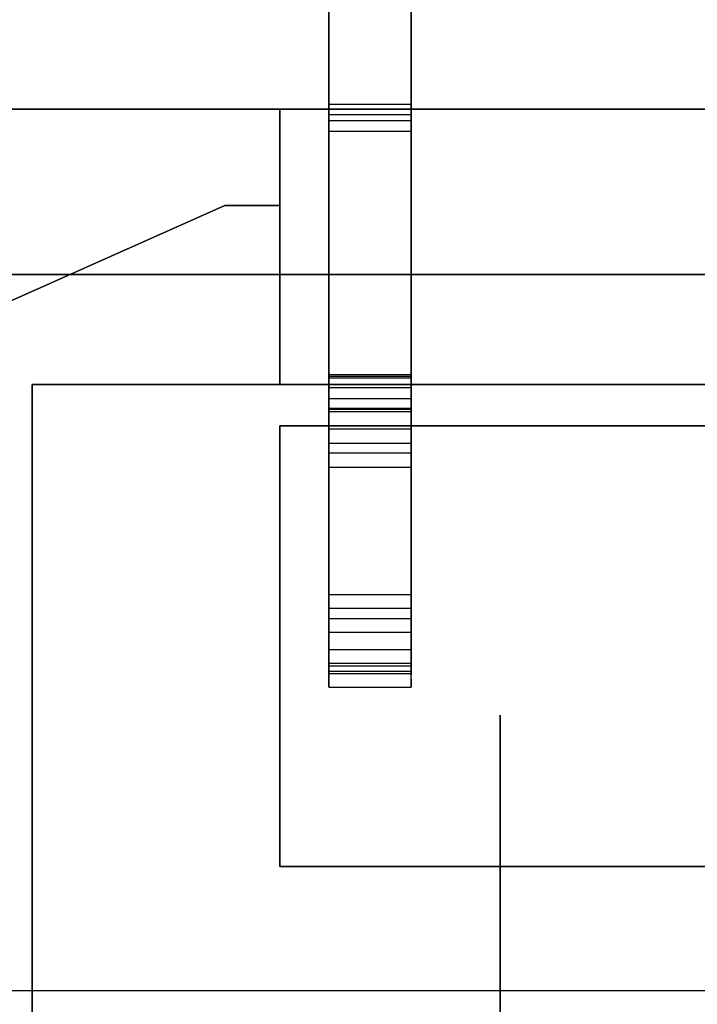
# Model space of a CAD drawing. Header units: millimetres. Extents: x 0 to 1524, y 0 to 1016.
# Tile 311 of 352: x 1395.29 to 1396.52, y 400.28 to 402.07. Entities that reach past the tile are written whole.
import ezdxf

# ---------------------------------------------------------------- set-up
doc = ezdxf.new("R2010")
doc.units = ezdxf.units.MM
doc.header["$LTSCALE"] = 83.82
doc.layers.get('0').update_dxf_attribs({"linetype": 'CONTINUOUS'})

msp = doc.modelspace()

# ---------------------------------------------------------------- linework, layer by layer
at = {"color": 6, "linetype": 'CONTINUOUS'}
for p, q in [((1395.854, 410.4709), (1395.854, 401.4231)), ((1396.004, 410.4709), (1396.004, 401.4231)), ((1395.854, 401.3593), (1395.854, 410.4111)), ((1396.004, 401.3593), (1396.004, 410.4111)), ((1395.854, 401.4191), (1395.854, 407.9173)), ((1395.854, 407.9173), (1395.854, 401.9158)), ((1396.004, 407.9173), (1396.004, 401.9158)), ((1396.004, 401.4191), (1396.004, 407.9173)), ((1395.854, 401.8666), (1395.854, 407.8648)), ((1395.854, 407.8648), (1395.854, 401.3633)), ((1396.004, 407.8648), (1396.004, 401.3633)), ((1396.004, 401.8666), (1396.004, 407.8648)), ((1394.2654, 401.9067), (1395.7654, 401.9067)), ((1394.2654, 401.9067), (1395.7654, 401.9067)), ((1394.2654, 401.9067), (1397.9654, 401.9067)), ((1397.9654, 401.9067), (1394.2654, 401.9067)), ((1394.2654, 401.9067), (1395.7654, 401.9067)), ((1394.2654, 401.9067), (1395.7654, 401.9067)), ((1394.2654, 401.9067), (1397.9654, 401.9067)), ((1397.9654, 401.9067), (1394.2654, 401.9067)), ((1394.2654, 401.9067), (1395.7654, 401.9067)), ((1394.2654, 401.9067), (1395.7654, 401.9067)), ((1394.2654, 401.9067), (1397.9654, 401.9067)), ((1397.9654, 401.9067), (1394.2654, 401.9067)), ((1394.2654, 401.9067), (1395.7654, 401.9067)), ((1394.2654, 401.9067), (1395.7654, 401.9067)), ((1394.2654, 401.9067), (1397.9654, 401.9067)), ((1397.9654, 401.9067), (1394.2654, 401.9067)), ((1394.3654, 401.9067), (1395.7654, 401.9067)), ((1394.3654, 401.9067), (1395.7654, 401.9067)), ((1394.3654, 401.9067), (1395.7654, 401.9067)), ((1394.3654, 401.9067), (1395.7654, 401.9067)), ((1394.3654, 401.9067), (1395.7654, 401.9067)), ((1394.3654, 401.9067), (1395.7654, 401.9067)), ((1394.3654, 401.9067), (1395.7654, 401.9067)), ((1394.3654, 401.9067), (1395.7654, 401.9067)), ((1395.7654, 401.4067), (1395.7654, 401.9067)), ((1395.7654, 401.9067), (1395.7654, 401.4067)), ((1395.7654, 401.4067), (1395.7654, 401.9067)), ((1395.7654, 401.9067), (1395.7654, 401.4067)), ((1395.7654, 401.4067), (1395.7654, 401.9067)), ((1395.7654, 401.9067), (1395.7654, 401.4067)), ((1395.7654, 401.4067), (1395.7654, 401.9067)), ((1395.7654, 401.9067), (1395.7654, 401.4067)), ((1395.7654, 401.4067), (1395.7654, 401.9067)), ((1395.7654, 401.9067), (1395.7654, 401.4067)), ((1395.7654, 401.4067), (1395.7654, 401.9067)), ((1395.7654, 401.9067), (1395.7654, 401.4067)), ((1395.7654, 401.4067), (1395.7654, 401.9067)), ((1395.7654, 401.9067), (1395.7654, 401.4067)), ((1395.7654, 401.4067), (1395.7654, 401.9067)), ((1395.7654, 401.9067), (1395.7654, 401.4067)), ((1395.854, 401.9158), (1395.854, 401.8962)), ((1395.854, 401.9158), (1396.004, 401.9158)), ((1396.004, 401.9158), (1396.004, 401.8962)), ((1395.854, 401.8962), (1395.854, 400.8962)), ((1396.004, 401.8962), (1395.854, 401.8962)), ((1395.854, 400.8862), (1395.854, 401.8862)), ((1395.854, 401.8862), (1395.854, 401.8666)), ((1395.854, 401.8862), (1396.004, 401.8862)), ((1396.004, 401.8962), (1396.004, 400.8947)), ((1396.004, 401.8862), (1396.004, 401.8666)), ((1396.004, 400.8877), (1396.004, 401.8862)), ((1395.854, 401.8666), (1396.004, 401.8666)), ((1397.9654, 401.6067), (1394.2654, 401.6067)), ((1394.2654, 401.6067), (1397.9654, 401.6067)), ((1397.9654, 401.6067), (1394.2654, 401.6067)), ((1394.2654, 401.6067), (1397.9654, 401.6067)), ((1397.9654, 401.6067), (1394.2654, 401.6067)), ((1394.2654, 401.6067), (1397.9654, 401.6067)), ((1397.9654, 401.6067), (1394.2654, 401.6067)), ((1394.2654, 401.6067), (1397.9654, 401.6067)), ((1395.854, 401.4251), (1396.004, 401.4251)), ((1396.004, 401.4211), (1395.854, 401.4211)), ((1395.854, 401.4008), (1395.854, 401.4191)), ((1395.854, 401.4191), (1396.004, 401.4191)), ((1396.004, 401.4008), (1396.004, 401.4191)), ((1396.004, 401.4008), (1395.854, 401.4008)), ((1395.854, 401.3633), (1395.854, 401.3816)), ((1395.854, 401.3816), (1396.004, 401.3816)), ((1396.004, 401.3633), (1396.004, 401.3816)), ((1396.004, 401.3633), (1395.854, 401.3633)), ((1396.004, 401.3613), (1395.854, 401.3613)), ((1396.004, 401.3573), (1395.854, 401.3573)), ((1398.6654, 401.3317), (1395.7654, 401.3317)), ((1398.6654, 401.3317), (1395.7654, 401.3317)), ((1398.6654, 401.3317), (1395.7654, 401.3317)), ((1398.6654, 401.3317), (1395.7654, 401.3317)), ((1398.6654, 401.3317), (1395.7654, 401.3317)), ((1398.6654, 401.3317), (1395.7654, 401.3317)), ((1398.6654, 401.3317), (1395.7654, 401.3317)), ((1398.6654, 401.3317), (1395.7654, 401.3317)), ((1396.004, 401.3257), (1395.854, 401.3257)), ((1395.854, 401.3002), (1396.004, 401.3002)), ((1396.004, 401.2822), (1395.854, 401.2822)), ((1395.854, 401.2567), (1396.004, 401.2567)), ((1395.854, 401.0257), (1396.004, 401.0257)), ((1396.004, 401.0002), (1395.854, 401.0002)), ((1395.854, 400.9822), (1396.004, 400.9822)), ((1396.004, 400.9567), (1395.854, 400.9567)), ((1396.004, 400.9251), (1395.854, 400.9251)), ((1395.854, 400.9236), (1395.854, 400.9023)), ((1396.004, 400.9236), (1396.004, 400.9096)), ((1395.854, 400.9008), (1396.004, 400.9008)), ((1396.004, 400.9091), (1396.004, 400.9098)), ((1396.004, 400.9065), (1396.004, 400.9091)), ((1396.004, 400.9058), (1396.004, 400.9065)), ((1396.004, 400.9028), (1396.004, 400.9058)), ((1395.854, 400.8962), (1395.854, 400.8862)), ((1395.854, 400.8962), (1396.004, 400.8962)), ((1395.854, 400.8862), (1396.004, 400.8862)), ((1396.004, 400.8947), (1396.004, 400.8938)), ((1396.004, 400.8938), (1396.004, 400.892)), ((1396.004, 400.892), (1396.004, 400.8904)), ((1396.004, 400.8904), (1396.004, 400.8886)), ((1396.004, 400.8886), (1396.004, 400.8877)), ((1396.004, 400.8816), (1395.854, 400.8816)), ((1395.854, 400.8801), (1395.854, 400.8588)), ((1396.004, 400.8766), (1396.004, 400.8796)), ((1396.004, 400.8759), (1396.004, 400.8766)), ((1396.004, 400.8733), (1396.004, 400.8759)), ((1396.004, 400.8726), (1396.004, 400.8733)), ((1396.004, 400.8728), (1396.004, 400.8588)), ((1395.854, 400.8573), (1396.004, 400.8573)), ((1394.3654, 400.3067), (1397.6654, 400.3067)), ((1394.3654, 400.3067), (1395.3154, 400.3067)), ((1394.3654, 400.3067), (1397.6654, 400.3067)), ((1394.3654, 400.3067), (1395.3154, 400.3067)), ((1394.3654, 400.3067), (1397.6654, 400.3067)), ((1394.3654, 400.3067), (1395.3154, 400.3067)), ((1394.3654, 400.3067), (1397.6654, 400.3067)), ((1394.3654, 400.3067), (1395.3154, 400.3067)), ((1394.3654, 400.3067), (1397.6654, 400.3067)), ((1394.3654, 400.3067), (1395.3154, 400.3067)), ((1394.3654, 400.3067), (1397.6654, 400.3067)), ((1394.3654, 400.3067), (1395.3154, 400.3067)), ((1394.3654, 400.3067), (1397.6654, 400.3067)), ((1394.3654, 400.3067), (1395.3154, 400.3067)), ((1394.3654, 400.3067), (1397.6654, 400.3067)), ((1394.3654, 400.3067), (1395.3154, 400.3067)), ((1395.3154, 400.3067), (1397.1654, 400.3067)), ((1395.3154, 400.3067), (1397.1654, 400.3067)), ((1395.3154, 400.3067), (1397.1654, 400.3067)), ((1395.3154, 400.3067), (1397.1654, 400.3067)), ((1395.3154, 400.3067), (1397.1654, 400.3067)), ((1395.3154, 400.3067), (1397.1654, 400.3067)), ((1395.3154, 400.3067), (1397.1654, 400.3067)), ((1395.3154, 400.3067), (1397.1654, 400.3067))]:
    msp.add_line(p, q, dxfattribs=at)
at = {"color": 7, "linetype": 'CONTINUOUS'}
for p, q in [((1395.6654, 401.7317), (1394.7654, 401.3317)), ((1394.7654, 401.3317), (1395.6654, 401.7317)), ((1395.6654, 401.7317), (1394.7654, 401.3317)), ((1394.7654, 401.3317), (1395.6654, 401.7317)), ((1395.6654, 401.7317), (1394.7654, 401.3317)), ((1394.7654, 401.3317), (1395.6654, 401.7317)), ((1395.6654, 401.7317), (1394.7654, 401.3317)), ((1394.7654, 401.3317), (1395.6654, 401.7317)), ((1395.6654, 401.7317), (1394.7654, 401.3317)), ((1394.7654, 401.3317), (1395.6654, 401.7317)), ((1395.6654, 401.7317), (1394.7654, 401.3317)), ((1394.7654, 401.3317), (1395.6654, 401.7317)), ((1395.6654, 401.7317), (1394.7654, 401.3317)), ((1394.7654, 401.3317), (1395.6654, 401.7317)), ((1395.6654, 401.7317), (1394.7654, 401.3317)), ((1394.7654, 401.3317), (1395.6654, 401.7317)), ((1395.6654, 401.7317), (1395.7654, 401.7317)), ((1395.7654, 401.7317), (1395.6654, 401.7317)), ((1395.6654, 401.7317), (1395.7654, 401.7317)), ((1395.7654, 401.7317), (1395.6654, 401.7317)), ((1395.6654, 401.7317), (1395.7654, 401.7317)), ((1395.7654, 401.7317), (1395.6654, 401.7317)), ((1395.6654, 401.7317), (1395.7654, 401.7317)), ((1395.7654, 401.7317), (1395.6654, 401.7317)), ((1395.6654, 401.7317), (1395.7654, 401.7317)), ((1395.7654, 401.7317), (1395.6654, 401.7317)), ((1395.6654, 401.7317), (1395.7654, 401.7317)), ((1395.7654, 401.7317), (1395.6654, 401.7317)), ((1395.6654, 401.7317), (1395.7654, 401.7317)), ((1395.7654, 401.7317), (1395.6654, 401.7317)), ((1395.6654, 401.7317), (1395.7654, 401.7317)), ((1395.7654, 401.7317), (1395.6654, 401.7317)), ((1395.854, 401.4211), (1395.854, 401.4251)), ((1395.854, 401.4239), (1395.854, 401.3226)), ((1395.854, 401.4231), (1395.854, 401.4238)), ((1396.004, 401.4251), (1396.004, 401.4211)), ((1396.004, 401.4239), (1396.004, 401.3226)), ((1396.004, 401.4231), (1396.004, 401.4238)), ((1395.3154, 401.4067), (1395.7654, 401.4067)), ((1395.3154, 400.3067), (1395.3154, 401.4067)), ((1395.3154, 401.4067), (1395.3154, 400.3067)), ((1395.7654, 401.4067), (1395.3154, 401.4067)), ((1395.3154, 401.4067), (1395.7654, 401.4067)), ((1395.3154, 400.3067), (1395.3154, 401.4067)), ((1395.3154, 401.4067), (1395.3154, 400.3067)), ((1395.7654, 401.4067), (1395.3154, 401.4067)), ((1395.3154, 401.4067), (1395.7654, 401.4067)), ((1395.3154, 400.3067), (1395.3154, 401.4067)), ((1395.3154, 401.4067), (1395.3154, 400.3067)), ((1395.7654, 401.4067), (1395.3154, 401.4067)), ((1395.3154, 401.4067), (1395.7654, 401.4067)), ((1395.3154, 400.3067), (1395.3154, 401.4067)), ((1395.3154, 401.4067), (1395.3154, 400.3067)), ((1395.7654, 401.4067), (1395.3154, 401.4067)), ((1397.6654, 401.4067), (1395.7654, 401.4067)), ((1395.7654, 401.4067), (1397.6654, 401.4067)), ((1397.6654, 401.4067), (1395.7654, 401.4067)), ((1395.7654, 401.4067), (1397.6654, 401.4067)), ((1397.6654, 401.4067), (1395.7654, 401.4067)), ((1395.7654, 401.4067), (1397.6654, 401.4067)), ((1397.6654, 401.4067), (1395.7654, 401.4067)), ((1395.7654, 401.4067), (1397.6654, 401.4067)), ((1395.854, 401.3033), (1395.854, 401.4008)), ((1396.004, 401.3033), (1396.004, 401.4008)), ((1395.854, 401.3816), (1395.854, 401.2791)), ((1396.004, 401.3816), (1396.004, 401.2791)), ((1395.854, 401.3573), (1395.854, 401.3613)), ((1395.854, 401.3586), (1395.854, 401.3593)), ((1395.854, 401.2598), (1395.854, 401.3586)), ((1396.004, 401.3613), (1396.004, 401.3573)), ((1396.004, 401.3586), (1396.004, 401.3593)), ((1396.004, 401.2598), (1396.004, 401.3586)), ((1395.7654, 400.5317), (1395.7654, 401.3317)), ((1395.7654, 401.3317), (1398.6654, 401.3317)), ((1395.7654, 401.3317), (1395.7654, 400.5317)), ((1398.6654, 401.3317), (1395.7654, 401.3317)), ((1395.7654, 400.5317), (1395.7654, 401.3317)), ((1395.7654, 401.3317), (1398.6654, 401.3317)), ((1395.7654, 401.3317), (1395.7654, 400.5317)), ((1398.6654, 401.3317), (1395.7654, 401.3317)), ((1395.7654, 400.5317), (1395.7654, 401.3317)), ((1395.7654, 401.3317), (1398.6654, 401.3317)), ((1395.7654, 401.3317), (1395.7654, 400.5317)), ((1398.6654, 401.3317), (1395.7654, 401.3317)), ((1395.7654, 400.5317), (1395.7654, 401.3317)), ((1395.7654, 401.3317), (1398.6654, 401.3317)), ((1395.7654, 401.3317), (1395.7654, 400.5317)), ((1398.6654, 401.3317), (1395.7654, 401.3317)), ((1395.854, 401.3257), (1395.854, 401.0257)), ((1395.854, 401.3226), (1395.854, 401.0226)), ((1396.004, 401.0257), (1396.004, 401.3257)), ((1396.004, 401.3226), (1396.004, 401.0226)), ((1395.854, 401.0033), (1395.854, 401.3033)), ((1395.854, 401.3002), (1395.854, 401.0002)), ((1396.004, 401.0033), (1396.004, 401.3033)), ((1396.004, 401.0002), (1396.004, 401.3002)), ((1395.854, 401.2822), (1395.854, 400.9822)), ((1395.854, 401.2791), (1395.854, 400.9791)), ((1396.004, 400.9822), (1396.004, 401.2822)), ((1396.004, 401.2791), (1396.004, 400.9791)), ((1395.854, 400.9598), (1395.854, 401.2598)), ((1396.004, 400.9598), (1396.004, 401.2598)), ((1395.854, 401.2567), (1395.854, 400.9567)), ((1396.004, 400.9567), (1396.004, 401.2567)), ((1395.854, 401.0226), (1395.854, 400.9243)), ((1396.004, 401.0226), (1396.004, 400.9243)), ((1395.854, 400.9016), (1395.854, 401.0033)), ((1396.004, 400.9016), (1396.004, 401.0033)), ((1395.854, 400.9791), (1395.854, 400.8808)), ((1396.004, 400.9791), (1396.004, 400.8808)), ((1395.854, 400.8581), (1395.854, 400.9598)), ((1396.004, 400.8581), (1396.004, 400.9598)), ((1395.854, 400.9251), (1395.854, 400.9231)), ((1395.854, 400.9243), (1395.854, 400.9236)), ((1396.004, 400.9231), (1396.004, 400.9251)), ((1396.004, 400.9243), (1396.004, 400.9236)), ((1395.854, 400.9028), (1395.854, 400.9008)), ((1395.854, 400.9023), (1395.854, 400.9016)), ((1396.004, 400.9031), (1396.004, 400.9016)), ((1396.004, 400.9008), (1396.004, 400.9028)), ((1395.854, 400.8816), (1395.854, 400.8796)), ((1395.854, 400.8808), (1395.854, 400.8801)), ((1396.004, 400.8796), (1396.004, 400.8816)), ((1396.004, 400.8808), (1396.004, 400.8793)), ((1395.854, 400.8593), (1395.854, 400.8573)), ((1395.854, 400.8588), (1395.854, 400.8581)), ((1396.004, 400.8573), (1396.004, 400.8593)), ((1396.004, 400.8588), (1396.004, 400.8581)), ((1396.1654, 400.8067), (1396.1654, 400.6567)), ((1396.1654, 400.6567), (1396.1654, 400.8067)), ((1396.1654, 400.8067), (1396.1654, 400.6567)), ((1396.1654, 400.6567), (1396.1654, 400.8067)), ((1396.1654, 400.8067), (1396.1654, 400.6567)), ((1396.1654, 400.6567), (1396.1654, 400.8067)), ((1396.1654, 400.8067), (1396.1654, 400.6567)), ((1396.1654, 400.6567), (1396.1654, 400.8067)), ((1396.1654, 400.6567), (1396.1654, 400.0567)), ((1396.1654, 400.0567), (1396.1654, 400.6567)), ((1396.1654, 400.6567), (1396.1654, 400.0567)), ((1396.1654, 400.0567), (1396.1654, 400.6567)), ((1396.1654, 400.6567), (1396.1654, 400.0567)), ((1396.1654, 400.0567), (1396.1654, 400.6567)), ((1396.1654, 400.6567), (1396.1654, 400.0567)), ((1396.1654, 400.0567), (1396.1654, 400.6567)), ((1398.4654, 400.5317), (1395.7654, 400.5317)), ((1395.7654, 400.5317), (1398.4654, 400.5317)), ((1398.4654, 400.5317), (1395.7654, 400.5317)), ((1395.7654, 400.5317), (1398.4654, 400.5317)), ((1398.4654, 400.5317), (1395.7654, 400.5317)), ((1395.7654, 400.5317), (1398.4654, 400.5317)), ((1398.4654, 400.5317), (1395.7654, 400.5317)), ((1395.7654, 400.5317), (1398.4654, 400.5317)), ((1395.3154, 400.3067), (1395.3154, 393.7067)), ((1395.3154, 393.7067), (1395.3154, 400.3067)), ((1395.3154, 400.3067), (1395.3154, 393.7067)), ((1395.3154, 393.7067), (1395.3154, 400.3067)), ((1395.3154, 400.3067), (1395.3154, 393.7067)), ((1395.3154, 393.7067), (1395.3154, 400.3067)), ((1395.3154, 400.3067), (1395.3154, 393.7067)), ((1395.3154, 393.7067), (1395.3154, 400.3067))]:
    msp.add_line(p, q, dxfattribs=at)
for points in [[(1395.854, 401.3257), (1395.854, 401.3479), (1395.854, 401.3689), (1395.854, 401.3877), (1395.854, 401.4035), (1395.854, 401.4154), (1395.854, 401.4227), (1395.854, 401.4251)], [(1396.004, 401.4251), (1396.004, 401.4227), (1396.004, 401.4155), (1396.004, 401.4038), (1396.004, 401.3882), (1396.004, 401.3691), (1396.004, 401.3481), (1396.004, 401.3257)], [(1395.854, 401.4008), (1395.854, 401.3982), (1395.854, 401.3907), (1395.854, 401.3787), (1395.854, 401.3629), (1395.854, 401.3436), (1395.854, 401.3225), (1395.854, 401.3002)], [(1396.004, 401.3002), (1396.004, 401.3224), (1396.004, 401.3435), (1396.004, 401.3625), (1396.004, 401.3784), (1396.004, 401.3906), (1396.004, 401.3981), (1396.004, 401.4008)], [(1395.854, 401.2822), (1395.854, 401.3044), (1395.854, 401.3254), (1395.854, 401.3442), (1395.854, 401.36), (1395.854, 401.3719), (1395.854, 401.3792), (1395.854, 401.3816)], [(1396.004, 401.3816), (1396.004, 401.3792), (1396.004, 401.372), (1396.004, 401.3603), (1396.004, 401.3447), (1396.004, 401.3256), (1396.004, 401.3046), (1396.004, 401.2822)], [(1395.854, 401.3573), (1395.854, 401.3547), (1395.854, 401.3472), (1395.854, 401.3352), (1395.854, 401.3194), (1395.854, 401.3001), (1395.854, 401.279), (1395.854, 401.2567)], [(1396.004, 401.2567), (1396.004, 401.2789), (1396.004, 401.3), (1396.004, 401.319), (1396.004, 401.3349), (1396.004, 401.3471), (1396.004, 401.3546), (1396.004, 401.3573)], [(1395.854, 400.9251), (1395.854, 400.9277), (1395.854, 400.9352), (1395.854, 400.9472), (1395.854, 400.963), (1395.854, 400.9823), (1395.854, 401.0034), (1395.854, 401.0257)], [(1396.004, 401.0257), (1396.004, 401.0036), (1396.004, 400.9824), (1396.004, 400.9635), (1396.004, 400.9475), (1396.004, 400.9353), (1396.004, 400.9278), (1396.004, 400.9251)], [(1395.854, 401.0002), (1395.854, 400.978), (1395.854, 400.957), (1395.854, 400.9382), (1395.854, 400.9225), (1395.854, 400.9105), (1395.854, 400.9032), (1395.854, 400.9008)], [(1396.004, 400.9008), (1396.004, 400.9032), (1396.004, 400.9104), (1396.004, 400.9221), (1396.004, 400.9378), (1396.004, 400.9568), (1396.004, 400.9778), (1396.004, 401.0002)], [(1395.854, 400.8816), (1395.854, 400.8842), (1395.854, 400.8917), (1395.854, 400.9037), (1395.854, 400.9195), (1395.854, 400.9388), (1395.854, 400.9599), (1395.854, 400.9822)], [(1396.004, 400.9822), (1396.004, 400.9601), (1396.004, 400.9389), (1396.004, 400.92), (1396.004, 400.904), (1396.004, 400.8918), (1396.004, 400.8843), (1396.004, 400.8816)], [(1395.854, 400.9567), (1395.854, 400.9345), (1395.854, 400.9135), (1395.854, 400.8947), (1395.854, 400.879), (1395.854, 400.867), (1395.854, 400.8597), (1395.854, 400.8573)], [(1396.004, 400.8573), (1396.004, 400.8597), (1396.004, 400.8669), (1396.004, 400.8786), (1396.004, 400.8942), (1396.004, 400.9133), (1396.004, 400.9343), (1396.004, 400.9567)]]:
    msp.add_lwpolyline(points, dxfattribs=at)

doc.saveas('drawing.dxf')
